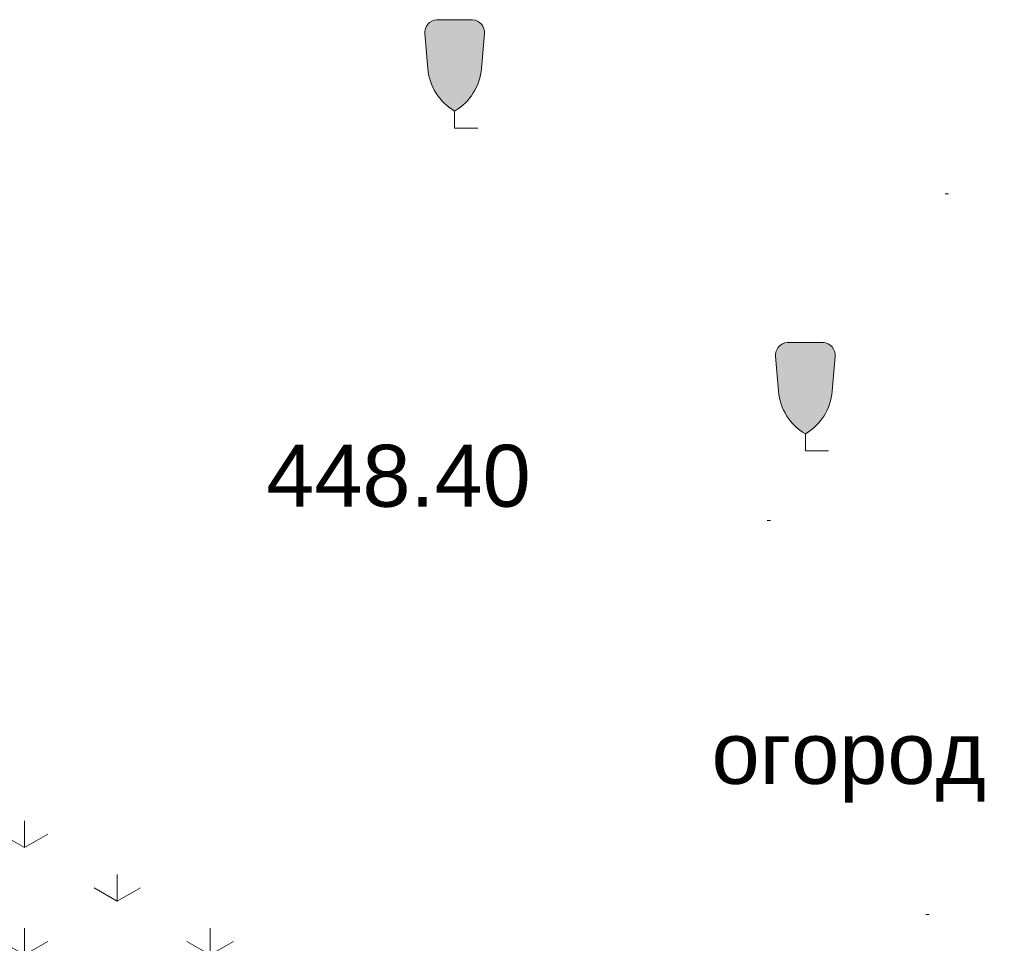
# Model space of a CAD drawing. Header units: millimetres. Extents: x 918404 to 1362154, y 4120617 to 4364104.
# Tile 546 of 649: x 1327328 to 1330509, y 4138830 to 4141813. Entities that reach past the tile are written whole.
import ezdxf

# ---------------------------------------------------------------- set-up
doc = ezdxf.new("R2010")
doc.units = ezdxf.units.MM
doc.header["$MEASUREMENT"] = 0
for name, color, linetype, lineweight in [('(002) Рамка_Ном._пера__3', 3, 'Continuous', 18), ('(002) Рамка_Ном._пера__7', 7, 'Continuous', 18), ('(008) Скульптуры_Ном._пера__7', 7, 'Continuous', 18), ('Fills_Ном._пера__82', 82, 'Continuous', 18), ('ВЫСОТА_Ном._пера__7', 7, 'Continuous', 18), ('ТОЧКИ_Ном._пера__5', 5, 'Continuous', 18)]:
    doc.layers.add(name, color=color, linetype=linetype, lineweight=lineweight)
doc.styles.add('СГЕНЕРИР_СТИЛЬ_1', font='arial.ttf')

msp = doc.modelspace()

# ---------------------------------------------------------------- hatches: boundary and pattern name
at = {"layer": '(002) Рамка_Ном._пера__3', "linetype": 'Continuous'}
for points in [[(1328674.8, 4141812.9, 0.415198), (1328636.7, 4141768.2), (1328646, 4141655.8, 0.244187), (1328733, 4141517.9, 0.244187), (1328820.1, 4141655.8), (1328829.4, 4141768.2, 0.415198), (1328791.3, 4141812.9)], [(1329807.8, 4140770.7, 0.415198), (1329769.8, 4140725.9), (1329779, 4140613.5, 0.244187), (1329866.1, 4140475.7, 0.244187), (1329953.1, 4140613.5), (1329962.4, 4140725.9, 0.415198), (1329924.3, 4140770.7)]]:
    msp.add_hatch(color=256, dxfattribs=at).paths.add_polyline_path(points)
at = {"layer": 'Fills_Ном._пера__82', "linetype": 'Continuous'}
h = msp.add_hatch(dxfattribs=at)
h.set_pattern_fill('Трава', color=256, style=0, pattern_type=2)
h.set_pattern_definition([(90, (295942.93, 4126321.94), (-600, 0), [86.60254, -259.80762]), (90, (296242.93, 4126495.15), (-600, 0), [86.60254, -259.80762]), (30, (295942.93, 4126321.94), (-300, 519.61524), [86.60254, -259.80762]), (30, (295942.93, 4126668.36), (-300, 519.61524), [86.60254, -259.80762]), (150, (295942.93, 4126321.94), (300, 519.61524), [86.60254, -259.80762]), (150, (295942.93, 4126668.36), (300, 519.61524), [86.60254, -259.80762])])
h.paths.add_polyline_path([(1327528.4, 4137090.5), (1323405.3, 4140044.2), (1324424.1, 4141504.4), (1328555, 4138523.6)])

# ---------------------------------------------------------------- linework, layer by layer
at = {"layer": '(002) Рамка_Ном._пера__7', "linetype": 'Continuous', "flags": 128}
for points in [[(1328733, 4141517.9, -0.244187), (1328646, 4141655.8), (1328636.7, 4141768.2, -0.415198), (1328674.8, 4141812.9), (1328733, 4141812.9)], [(1328733, 4141517.9, 0.244187), (1328820.1, 4141655.8), (1328829.4, 4141768.2, 0.415198), (1328791.3, 4141812.9), (1328733, 4141812.9)], [(1329866.1, 4140475.7, -0.244187), (1329779, 4140613.5), (1329769.8, 4140725.9, -0.415198), (1329807.8, 4140770.7), (1329866.1, 4140770.7)], [(1329866.1, 4140475.7, 0.244187), (1329953.1, 4140613.5), (1329962.4, 4140725.9, 0.415198), (1329924.3, 4140770.7), (1329866.1, 4140770.7)]]:
    msp.add_lwpolyline(points, format="xyb", dxfattribs=at)
for points in [[(1328733, 4141462.9), (1328733, 4141517.9)], [(1328733, 4141462.9), (1328733, 4141517.9)], [(1328733, 4141462.9), (1328808, 4141462.9)], [(1329866.1, 4140420.7), (1329866.1, 4140475.7)], [(1329866.1, 4140420.7), (1329866.1, 4140475.7)], [(1329866.1, 4140420.7), (1329941.1, 4140420.7)]]:
    msp.add_lwpolyline(points, dxfattribs=at)
at = {"layer": 'ТОЧКИ_Ном._пера__5', "linetype": 'Continuous'}
for p, q in [((1330318.3, 4141250.8), (1330328.3, 4141250.8)), ((1329743.1, 4140195.2), (1329753.1, 4140195.2)), ((1330255.6, 4138923.7), (1330265.6, 4138923.7))]:
    msp.add_line(p, q, dxfattribs=at)

# ---------------------------------------------------------------- texts
at = {"layer": '(008) Скульптуры_Ном._пера__7', "linetype": 'Continuous', "insert": (1329563.1, 4139284.9), "char_height": 200, "attachment_point": 7, "style": 'СГЕНЕРИР_СТИЛЬ_1'}
msp.add_mtext('{огород}', dxfattribs=at)
at = {"layer": 'ВЫСОТА_Ном._пера__7', "linetype": 'Continuous', "insert": (1328124.4, 4140338.8), "char_height": 200, "attachment_point": 4, "style": 'СГЕНЕРИР_СТИЛЬ_1'}
msp.add_mtext('{448.40}', dxfattribs=at)

doc.saveas('drawing.dxf')
